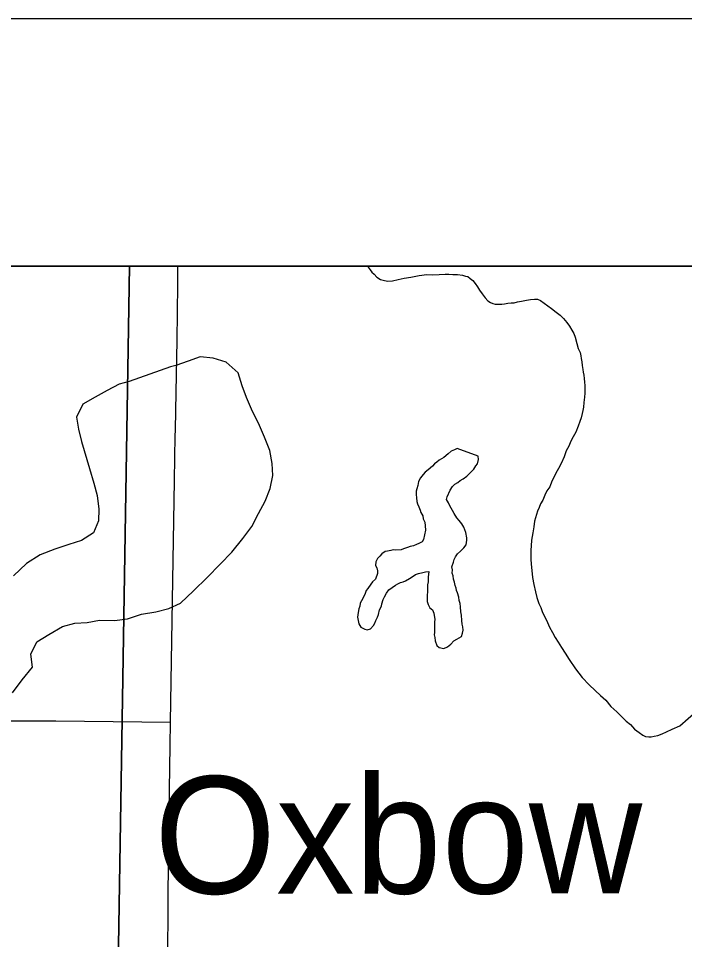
# Model space of a CAD drawing. Extents: x 2.4 to 73.1, y 4.5 to 25.6.
# Drawn here: x 46.6048 to 46.8739, y 24.6332 to 25.0051 of the extents above; entities that cross this region are included whole.
import ezdxf

# ---------------------------------------------------------------- set-up
doc = ezdxf.new("R2010")
doc.units = 0
for name, color, linetype in [('GM_X_Interchange_Ramps', 7, 'Continuous'), ('GM_X_Minor_Lake', 7, 'Continuous'), ('GM_X_Minor_Lake_Text', 7, 'Continuous'), ('GM_X_Minor_River', 7, 'Continuous'), ('GM_X_Township_Road', 7, 'Continuous'), ('GM_X_US_Shield', 7, 'Continuous'), ('SH_Cut_Line', 7, 'Continuous'), ('SH_Data', 7, 'Continuous')]:
    doc.layers.add(name, color=color, linetype=linetype)

msp = doc.modelspace()

# ---------------------------------------------------------------- linework, layer by layer
at = {"layer": 'GM_X_Interchange_Ramps'}
msp.add_lwpolyline([(48.75853, 24.90511), (46.12189, 24.90511)], dxfattribs=at)
at = {"layer": 'GM_X_Minor_Lake'}
for points in [[(46.6955, 24.79516), (46.69905, 24.79999), (46.70185, 24.80523), (46.70446, 24.81028), (46.7065, 24.81535), (46.70759, 24.82063), (46.70735, 24.82538), (46.70636, 24.83072), (46.70423, 24.83609), (46.70174, 24.84166), (46.69941, 24.84647), (46.69691, 24.85205), (46.69515, 24.85684), (46.69359, 24.86201), (46.68878, 24.86631), (46.68352, 24.86798), (46.67822, 24.8685), (46.67343, 24.86674), (46.66846, 24.86498), (46.66621, 24.86449)], [(46.66621, 24.86449), (46.64948, 24.85857)], [(46.64948, 24.85857), (46.6455, 24.85746), (46.64069, 24.85494), (46.63587, 24.85223), (46.63086, 24.84933), (46.62825, 24.84409), (46.62906, 24.83932), (46.63025, 24.83436), (46.63355, 24.82345), (46.63528, 24.81752), (46.63665, 24.81255), (46.63726, 24.80703), (46.63712, 24.80229), (46.63509, 24.79741), (46.63027, 24.79432), (46.6251, 24.79275), (46.61955, 24.79082), (46.61361, 24.78852), (46.60802, 24.78507), (46.60276, 24.78009)], [(46.782, 24.83152), (46.78095, 24.83093), (46.77961, 24.8304), (46.77844, 24.82929), (46.77669, 24.82781), (46.77477, 24.82672), (46.7738, 24.82599), (46.77283, 24.82525), (46.77205, 24.82432), (46.7703, 24.82285), (46.76914, 24.82193), (46.76836, 24.821), (46.76719, 24.8197), (46.76639, 24.8182), (46.76616, 24.8165), (46.76574, 24.81518), (46.76553, 24.81423), (46.7655, 24.81291), (46.76565, 24.81157), (46.7658, 24.81005), (46.76597, 24.80909), (46.76651, 24.80794), (46.76705, 24.8066), (46.7674, 24.80564), (46.76813, 24.80429), (46.76829, 24.80315), (46.76902, 24.8018), (46.76917, 24.80028), (46.76931, 24.79856), (46.76846, 24.79479), (46.76787, 24.79385), (46.76652, 24.79313), (46.76556, 24.79277), (46.76441, 24.79223), (46.76307, 24.79189), (46.76192, 24.79154), (46.76039, 24.79101), (46.75943, 24.79065), (46.75734, 24.79051), (46.7562, 24.79054), (46.75525, 24.79038), (46.75391, 24.79003), (46.75295, 24.78987), (46.7516, 24.78895), (46.75082, 24.78802), (46.74984, 24.7871), (46.74924, 24.78578), (46.74901, 24.78427), (46.74956, 24.78331), (46.74991, 24.78216), (46.74988, 24.78102), (46.74907, 24.77876), (46.7479, 24.77765), (46.74712, 24.77672), (46.74593, 24.77504), (46.74534, 24.77411), (46.74473, 24.77261), (46.74334, 24.76998), (46.74293, 24.76904), (46.74272, 24.76791), (46.74231, 24.76678), (46.74208, 24.76527), (46.74187, 24.76432), (46.74184, 24.76337), (46.742, 24.76204), (46.74234, 24.7607), (46.74307, 24.75935), (46.74476, 24.75855), (46.7457, 24.75834), (46.74704, 24.75868), (46.74821, 24.75998), (46.74881, 24.76092), (46.74922, 24.76204), (46.74982, 24.76336), (46.75023, 24.76449), (46.75065, 24.76638), (46.75145, 24.76787), (46.75167, 24.76882), (46.75209, 24.77052), (46.75269, 24.77164), (46.75348, 24.77314), (46.75446, 24.77444), (46.75582, 24.77536), (46.75717, 24.77627), (46.75813, 24.77682), (46.7591, 24.77736), (46.76025, 24.77771), (46.7612, 24.77807), (46.76275, 24.77898), (46.7639, 24.77971), (46.76526, 24.78063), (46.7664, 24.78098), (46.76813, 24.7815), (46.76927, 24.78166), (46.7706, 24.78182), (46.77036, 24.77955), (46.77033, 24.7786), (46.77031, 24.77765), (46.77009, 24.77651)], [(46.782, 24.83152), (46.78095, 24.83093), (46.77961, 24.8304), (46.77844, 24.82929), (46.77669, 24.82781), (46.77477, 24.82672), (46.7738, 24.82599), (46.77283, 24.82525), (46.77205, 24.82432), (46.7703, 24.82285), (46.76914, 24.82193), (46.76836, 24.821), (46.76719, 24.8197), (46.76639, 24.8182), (46.76616, 24.8165), (46.76574, 24.81518), (46.76553, 24.81423), (46.7655, 24.81291), (46.76565, 24.81157), (46.7658, 24.81005), (46.76597, 24.80909), (46.76651, 24.80794), (46.76705, 24.8066), (46.7674, 24.80564), (46.76813, 24.80429), (46.76829, 24.80315), (46.76902, 24.8018), (46.76917, 24.80028), (46.76931, 24.79856), (46.76846, 24.79479), (46.76787, 24.79385), (46.76652, 24.79313), (46.76556, 24.79277), (46.76441, 24.79223), (46.76307, 24.79189), (46.76192, 24.79154), (46.76039, 24.79101), (46.75943, 24.79065), (46.75734, 24.79051), (46.7562, 24.79054), (46.75525, 24.79038), (46.75391, 24.79003), (46.75295, 24.78987), (46.7516, 24.78895), (46.75082, 24.78802), (46.74984, 24.7871), (46.74924, 24.78578), (46.74901, 24.78427), (46.74956, 24.78331), (46.74991, 24.78216), (46.74988, 24.78102), (46.74907, 24.77876), (46.7479, 24.77765), (46.74712, 24.77672), (46.74593, 24.77504), (46.74534, 24.77411), (46.74473, 24.77261), (46.74334, 24.76998), (46.74293, 24.76904), (46.74272, 24.76791), (46.74231, 24.76678), (46.74208, 24.76527), (46.74187, 24.76432), (46.74184, 24.76337), (46.742, 24.76204), (46.74234, 24.7607), (46.74307, 24.75935), (46.74476, 24.75855), (46.7457, 24.75834), (46.74704, 24.75868), (46.74821, 24.75998), (46.74881, 24.76092), (46.74922, 24.76204), (46.74982, 24.76336), (46.75023, 24.76449), (46.75065, 24.76638), (46.75145, 24.76787), (46.75167, 24.76882), (46.75209, 24.77052), (46.75269, 24.77164), (46.75348, 24.77314), (46.75446, 24.77444), (46.75582, 24.77536), (46.75717, 24.77627), (46.75813, 24.77682), (46.7591, 24.77736), (46.76025, 24.77771), (46.7612, 24.77807), (46.76275, 24.77898), (46.7639, 24.77971), (46.76526, 24.78063), (46.7664, 24.78098), (46.76813, 24.7815), (46.76927, 24.78166), (46.7706, 24.78182), (46.77036, 24.77955), (46.77033, 24.7786), (46.77031, 24.77765), (46.77009, 24.77651)], [(46.77009, 24.77651), (46.77005, 24.77499), (46.77002, 24.77367), (46.76999, 24.77234), (46.76996, 24.7712), (46.76992, 24.76968), (46.77027, 24.76853), (46.771, 24.76718), (46.77212, 24.7664), (46.77265, 24.76505), (46.77282, 24.7641), (46.77297, 24.76258), (46.77294, 24.76144), (46.77292, 24.76049), (46.7729, 24.75954), (46.77287, 24.7584), (46.77284, 24.75726), (46.77281, 24.75631), (46.77298, 24.75517), (46.77313, 24.75383), (46.77384, 24.75192), (46.77477, 24.75113), (46.77666, 24.75071), (46.7782, 24.75143), (46.77956, 24.75253), (46.78073, 24.75383), (46.78189, 24.75456), (46.78285, 24.75511), (46.78381, 24.75565), (46.78423, 24.75697), (46.78444, 24.7581), (46.78429, 24.75944), (46.78413, 24.76058), (46.78398, 24.7621), (46.78384, 24.7642), (46.78349, 24.76553), (46.78335, 24.76763), (46.7832, 24.76896), (46.78285, 24.77011), (46.78269, 24.77144), (46.78216, 24.77317), (46.78181, 24.77412), (46.78164, 24.77508), (46.78129, 24.77623), (46.78094, 24.77756), (46.78059, 24.77871), (46.78044, 24.78005), (46.78009, 24.78119), (46.78012, 24.78252), (46.77996, 24.78367), (46.78057, 24.78555), (46.78079, 24.78668), (46.78139, 24.78781), (46.78218, 24.78893), (46.78335, 24.79004), (46.78471, 24.79133), (46.78569, 24.79264), (46.78593, 24.79453), (46.78595, 24.79548), (46.78562, 24.79758), (46.78473, 24.79969), (46.784, 24.80104), (46.7829, 24.80239), (46.78198, 24.80356), (46.78088, 24.80529), (46.78015, 24.80645), (46.7796, 24.80742), (46.77906, 24.80838), (46.77852, 24.80953), (46.77779, 24.81088), (46.77801, 24.81201), (46.77921, 24.81464), (46.7802, 24.81614), (46.78117, 24.81706), (46.78233, 24.81779), (46.7833, 24.81853), (46.78446, 24.81926), (46.786, 24.82036), (46.78737, 24.82165), (46.78873, 24.82313), (46.78953, 24.82444), (46.79031, 24.82537), (46.79073, 24.82707), (46.79057, 24.82841), (46.782, 24.83152)], [(46.77009, 24.77651), (46.77005, 24.77499), (46.77002, 24.77367), (46.76999, 24.77234), (46.76996, 24.7712), (46.76992, 24.76968), (46.77027, 24.76853), (46.771, 24.76718), (46.77212, 24.7664), (46.77265, 24.76505), (46.77282, 24.7641), (46.77297, 24.76258), (46.77294, 24.76144), (46.77292, 24.76049), (46.7729, 24.75954), (46.77287, 24.7584), (46.77284, 24.75726), (46.77281, 24.75631), (46.77298, 24.75517), (46.77313, 24.75383), (46.77384, 24.75192), (46.77477, 24.75113), (46.77666, 24.75071), (46.7782, 24.75143), (46.77956, 24.75253), (46.78073, 24.75383), (46.78189, 24.75456), (46.78285, 24.75511), (46.78381, 24.75565), (46.78423, 24.75697), (46.78444, 24.7581), (46.78429, 24.75944), (46.78413, 24.76058), (46.78398, 24.7621), (46.78384, 24.7642), (46.78349, 24.76553), (46.78335, 24.76763), (46.7832, 24.76896), (46.78285, 24.77011), (46.78269, 24.77144), (46.78216, 24.77317), (46.78181, 24.77412), (46.78164, 24.77508), (46.78129, 24.77623), (46.78094, 24.77756), (46.78059, 24.77871), (46.78044, 24.78005), (46.78009, 24.78119), (46.78012, 24.78252), (46.77996, 24.78367), (46.78057, 24.78555), (46.78079, 24.78668), (46.78139, 24.78781), (46.78218, 24.78893), (46.78335, 24.79004), (46.78471, 24.79133), (46.78569, 24.79264), (46.78593, 24.79453), (46.78595, 24.79548), (46.78562, 24.79758), (46.78473, 24.79969), (46.784, 24.80104), (46.7829, 24.80239), (46.78198, 24.80356), (46.78088, 24.80529), (46.78015, 24.80645), (46.7796, 24.80742), (46.77906, 24.80838), (46.77852, 24.80953), (46.77779, 24.81088), (46.77801, 24.81201), (46.77921, 24.81464), (46.7802, 24.81614), (46.78117, 24.81706), (46.78233, 24.81779), (46.7833, 24.81853), (46.78446, 24.81926), (46.786, 24.82036), (46.78737, 24.82165), (46.78873, 24.82313), (46.78953, 24.82444), (46.79031, 24.82537), (46.79073, 24.82707), (46.79057, 24.82841), (46.782, 24.83152)], [(46.60238, 24.73285), (46.60632, 24.73806), (46.61044, 24.74326), (46.60983, 24.7484), (46.61225, 24.75345), (46.61707, 24.75635), (46.62266, 24.75961), (46.62762, 24.76099), (46.63256, 24.76124), (46.63752, 24.76224), (46.64358, 24.76207), (46.6489, 24.76268), (46.65446, 24.76461), (46.66036, 24.76559), (46.66552, 24.76696), (46.67032, 24.7691), (46.67558, 24.77408), (46.68103, 24.77943), (46.6863, 24.78479), (46.69099, 24.78959), (46.6955, 24.79516)]]:
    msp.add_lwpolyline(points, dxfattribs=at)
at = {"layer": 'GM_X_Minor_River'}
for points in [[(46.74602, 24.90511), (46.74614, 24.90475), (46.74687, 24.9036), (46.74761, 24.90263), (46.74854, 24.90184), (46.74965, 24.90068), (46.75114, 24.89969), (46.75265, 24.89927), (46.75398, 24.89905), (46.75588, 24.89919), (46.75817, 24.8997), (46.76066, 24.9002), (46.76333, 24.9007), (46.76676, 24.90138), (46.76981, 24.90168), (46.77228, 24.90161), (46.77475, 24.90174), (46.77722, 24.90187), (46.77874, 24.90183), (46.78026, 24.90179), (46.78216, 24.90174), (46.78424, 24.9015), (46.78537, 24.90109), (46.78631, 24.90087), (46.78724, 24.90009), (46.78836, 24.8993), (46.78928, 24.89814), (46.7902, 24.89679), (46.79111, 24.89543), (46.79221, 24.89389), (46.79332, 24.89234), (46.79443, 24.89117), (46.79555, 24.89038), (46.79649, 24.88998), (46.79743, 24.88976), (46.79876, 24.88973), (46.80009, 24.8897), (46.80123, 24.88986), (46.80257, 24.8902), (46.8039, 24.89036), (46.80504, 24.89033), (46.80638, 24.89067), (46.8081, 24.89101), (46.81, 24.89134), (46.81172, 24.89168), (46.81325, 24.89183), (46.81457, 24.89179), (46.8157, 24.8912), (46.82018, 24.88804), (46.82204, 24.88647), (46.82372, 24.88529), (46.82501, 24.88393), (46.8263, 24.88238), (46.82741, 24.88083), (46.82832, 24.87929)], [(46.82832, 24.87929), (46.82923, 24.87793), (46.82976, 24.8764), (46.83046, 24.87391), (46.83098, 24.87181), (46.8317, 24.87027), (46.83205, 24.86894), (46.83221, 24.86779), (46.83236, 24.86646), (46.83251, 24.86494), (46.83286, 24.86341), (46.83302, 24.86226), (46.83318, 24.86112), (46.83334, 24.85979), (46.83349, 24.85826), (46.83364, 24.85693), (46.83361, 24.85541), (46.83357, 24.85389), (46.83353, 24.85219), (46.83328, 24.8501), (46.83305, 24.84821), (46.83282, 24.84688), (46.8326, 24.84556), (46.83218, 24.84386), (46.83157, 24.84236), (46.83095, 24.84048), (46.82994, 24.83803), (46.82895, 24.83616), (46.82795, 24.83448), (46.82714, 24.83241), (46.82615, 24.83053), (46.82532, 24.82808), (46.82412, 24.82546), (46.82293, 24.8234), (46.82193, 24.82153), (46.82113, 24.81984), (46.82033, 24.81834), (46.81952, 24.81608), (46.81833, 24.8144), (46.81753, 24.81271), (46.81672, 24.81064), (46.81573, 24.80915), (46.81513, 24.80765), (46.81452, 24.80614), (46.81328, 24.80219), (46.81303, 24.79991), (46.81259, 24.79746), (46.81214, 24.79443), (46.81189, 24.79216), (46.81185, 24.79045), (46.8118, 24.78874), (46.81176, 24.78684), (46.81189, 24.78475), (46.81221, 24.78227), (46.81252, 24.77942), (46.81302, 24.77655), (46.81371, 24.77369), (46.81422, 24.77139), (46.8151, 24.7689), (46.81583, 24.76737), (46.81653, 24.76526), (46.81762, 24.76333), (46.81852, 24.76122), (46.81942, 24.7593), (46.82051, 24.75718), (46.8216, 24.75525), (46.82288, 24.75332), (46.82416, 24.7512), (46.82562, 24.74888), (46.82726, 24.74637), (46.82983, 24.74251), (46.83259, 24.73902), (46.83537, 24.7361), (46.83778, 24.73376), (46.84001, 24.7318), (46.84205, 24.72985), (46.84407, 24.72733), (46.84649, 24.72518), (46.84853, 24.72323), (46.85038, 24.72147), (46.85206, 24.7201), (46.85372, 24.71816), (46.85558, 24.71678), (46.85708, 24.71579), (46.8582, 24.71519), (46.85953, 24.71516), (46.86048, 24.71513), (46.86162, 24.7153), (46.86315, 24.71564), (46.86488, 24.71635), (46.86661, 24.71707), (46.86891, 24.71815), (46.87199, 24.71959), (46.87878, 24.72549)]]:
    msp.add_lwpolyline(points, dxfattribs=at)
at = {"layer": 'GM_X_Township_Road'}
for points in [[(46.66823, 24.83899), (46.66852, 24.85425), (46.66887, 24.87507), (46.66915, 24.89776), (46.66926, 24.90511)], [(46.66805, 24.82784), (46.66818, 24.83653), (46.66823, 24.83899)], [(46.66624, 24.72106), (46.66706, 24.77032), (46.66792, 24.8185), (46.66805, 24.82784)], [(46.59915, 24.72158), (46.61998, 24.72151), (46.66624, 24.72106)], [(46.66149, 24.34208), (46.66152, 24.34446), (46.66175, 24.36653), (46.66193, 24.38425), (46.66223, 24.40321), (46.66252, 24.41999), (46.66271, 24.43523), (46.66325, 24.47253), (46.66361, 24.49802), (46.66391, 24.52848), (46.66433, 24.55397), (46.66516, 24.62143), (46.66527, 24.65158), (46.66565, 24.68484), (46.66609, 24.71158), (46.66624, 24.72106)]]:
    msp.add_lwpolyline(points, dxfattribs=at)
at = {"layer": 'GM_X_US_Shield'}
for points in [[(46.64974, 24.90511), (46.12296, 24.90511), (46.11914, 24.60606), (46.64463, 24.5974)], [(47.14898, 24.90511), (46.64974, 24.90511), (46.64463, 24.5974), (47.1449, 24.58815)]]:
    msp.add_lwpolyline(points, close=True, dxfattribs=at)
at = {"layer": 'SH_Cut_Line'}
msp.add_lwpolyline([(48.75853, 20.021), (48.75853, 24.90511), (41.95853, 24.90511)], dxfattribs=at)
at = {"layer": 'SH_Data'}
for p, q in [((41.85853, 25.00511), (48.85853, 25.00511)), ((41.95853, 24.90511), (48.75853, 24.90511))]:
    msp.add_line(p, q, dxfattribs=at)

# ---------------------------------------------------------------- texts
at = {"layer": 'GM_X_Minor_Lake_Text'}
msp.add_text('Oxbow Lake', height=0.047373, rotation=0.0334, dxfattribs=at).set_placement((46.65963, 24.65178))

doc.saveas('drawing.dxf')
